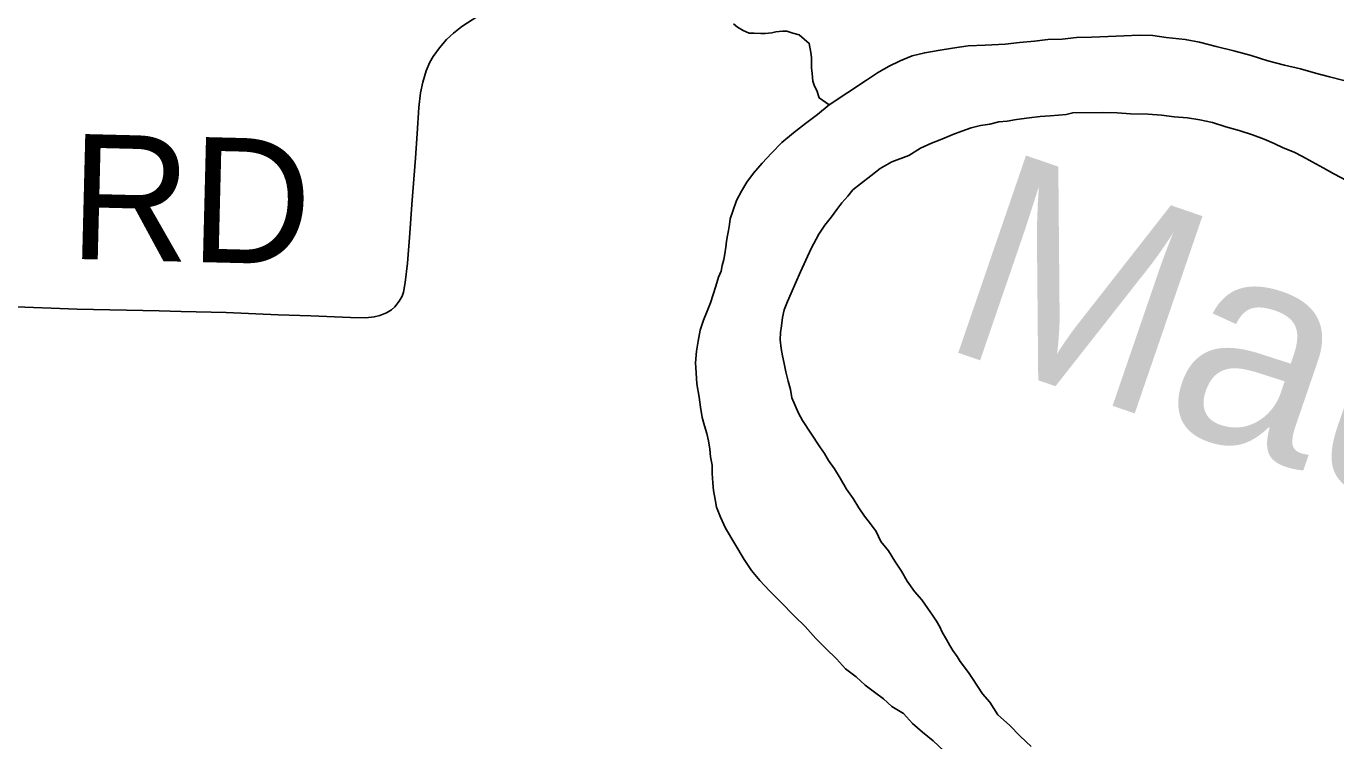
# Model space of a CAD drawing. Extents: x 2.1 to 73.9, y 4 to 26.
# Drawn here: x 44.4566 to 44.7541, y 22.6248 to 22.7871 of the extents above; entities that cross this region are included whole.
import ezdxf

# ---------------------------------------------------------------- set-up
doc = ezdxf.new("R2010")
doc.units = 0
for name, color, linetype in [('GM_X_Major_River', 7, 'Continuous'), ('GM_X_Major_River_Text', 7, 'Continuous'), ('GM_X_Minor_River', 7, 'Continuous'), ('GM_X_Township_Road', 7, 'Continuous'), ('GM_X_Township_Road_Text', 7, 'Continuous')]:
    doc.layers.add(name, color=color, linetype=linetype)

msp = doc.modelspace()

# ---------------------------------------------------------------- linework, layer by layer
at = {"layer": 'GM_X_Major_River'}
for points in [[(44.75587, 22.77478), (44.75265, 22.77559), (44.74943, 22.7764), (44.74602, 22.77741), (44.74242, 22.77823), (44.73863, 22.77924), (44.73485, 22.78044), (44.73087, 22.78145), (44.72689, 22.78246), (44.7231, 22.78347), (44.71988, 22.78409), (44.71551, 22.78454), (44.71248, 22.78497), (44.70944, 22.78502), (44.70601, 22.78488), (44.70239, 22.78475), (44.69859, 22.78462), (44.69516, 22.78449), (44.69192, 22.78416), (44.68869, 22.78402), (44.68564, 22.78369), (44.68221, 22.78336), (44.67897, 22.78303), (44.67441, 22.78273), (44.6706, 22.78259)], [(44.6706, 22.78259), (44.67441, 22.78273), (44.67897, 22.78303), (44.68221, 22.78336), (44.68564, 22.78369), (44.68869, 22.78402), (44.69192, 22.78416), (44.69516, 22.78449), (44.69859, 22.78462), (44.70239, 22.78475), (44.70601, 22.78488), (44.70944, 22.78502), (44.71248, 22.78497), (44.71551, 22.78454), (44.71988, 22.78409), (44.7231, 22.78347), (44.72689, 22.78246), (44.73087, 22.78145), (44.73485, 22.78044), (44.73863, 22.77924), (44.74242, 22.77823), (44.74602, 22.77741), (44.74943, 22.7764), (44.75265, 22.77559), (44.75587, 22.77478)], [(44.6706, 22.78259), (44.66698, 22.78208), (44.66374, 22.78156), (44.66069, 22.78104), (44.65782, 22.78033), (44.65514, 22.77923), (44.65246, 22.77794), (44.64996, 22.77646), (44.64746, 22.77479), (44.63901, 22.76923), (44.63631, 22.76699), (44.63362, 22.76494), (44.63092, 22.76289), (44.62822, 22.76066), (44.6259, 22.75822), (44.62378, 22.75598), (44.62184, 22.75373), (44.62028, 22.75166), (44.61911, 22.74959), (44.61794, 22.74752), (44.61714, 22.74506), (44.61654, 22.74336), (44.61633, 22.74204), (44.61612, 22.74071), (44.61591, 22.73957), (44.6157, 22.73825), (44.61549, 22.73692), (44.61527, 22.7354), (44.61506, 22.73407), (44.61466, 22.73275), (44.61445, 22.73143), (44.61386, 22.7301), (44.61326, 22.72802), (44.61266, 22.72613), (44.61206, 22.72424), (44.61127, 22.72236), (44.61047, 22.72028), (44.60968, 22.71801), (44.60926, 22.71555), (44.60884, 22.71327), (44.60861, 22.71062), (44.60876, 22.70833), (44.60891, 22.70586), (44.60944, 22.70281), (44.60978, 22.70053), (44.61013, 22.69824), (44.61067, 22.69633), (44.61121, 22.69461), (44.61156, 22.6929), (44.61191, 22.69099), (44.61208, 22.68928), (44.61243, 22.68737), (44.6124, 22.68548), (44.61256, 22.68338), (44.61272, 22.68167), (44.61307, 22.67957), (44.61342, 22.67786), (44.61433, 22.67556), (44.61544, 22.67308), (44.6197, 22.66598), (44.62137, 22.66348), (44.62324, 22.66117), (44.62548, 22.65886), (44.62792, 22.65635), (44.6311, 22.65307), (44.63353, 22.65075), (44.63596, 22.64805), (44.63821, 22.64573), (44.64065, 22.64341), (44.6427, 22.6411), (44.64515, 22.63935), (44.64721, 22.63742), (44.64928, 22.63587), (44.65134, 22.63431), (44.65322, 22.63257), (44.65585, 22.63101), (44.65791, 22.6287), (44.66016, 22.62676), (44.6626, 22.62482), (44.66504, 22.62251)], [(44.66504, 22.62251), (44.6626, 22.62482), (44.66016, 22.62676), (44.65791, 22.6287), (44.65585, 22.63101), (44.65322, 22.63257), (44.65134, 22.63431), (44.64928, 22.63587), (44.64721, 22.63742), (44.64515, 22.63935), (44.6427, 22.6411), (44.64065, 22.64341), (44.63821, 22.64573), (44.63596, 22.64805), (44.63353, 22.65075), (44.6311, 22.65307), (44.62792, 22.65635), (44.62548, 22.65886), (44.62324, 22.66117), (44.62137, 22.66348), (44.6197, 22.66598), (44.61544, 22.67308), (44.61433, 22.67556), (44.61342, 22.67786), (44.61307, 22.67957), (44.61272, 22.68167), (44.61256, 22.68338), (44.6124, 22.68548), (44.61243, 22.68737), (44.61208, 22.68928), (44.61191, 22.69099), (44.61156, 22.6929), (44.61121, 22.69461), (44.61067, 22.69633), (44.61013, 22.69824), (44.60978, 22.70053), (44.60944, 22.70281), (44.60891, 22.70586), (44.60876, 22.70833), (44.60861, 22.71062), (44.60884, 22.71327), (44.60926, 22.71555), (44.60968, 22.71801), (44.61047, 22.72028), (44.61127, 22.72236), (44.61206, 22.72424), (44.61266, 22.72613), (44.61326, 22.72802), (44.61386, 22.7301), (44.61445, 22.73143), (44.61466, 22.73275), (44.61506, 22.73407), (44.61527, 22.7354), (44.61549, 22.73692), (44.6157, 22.73825), (44.61591, 22.73957), (44.61612, 22.74071), (44.61633, 22.74204), (44.61654, 22.74336), (44.61714, 22.74506), (44.61794, 22.74752), (44.61911, 22.74959), (44.62028, 22.75166), (44.62184, 22.75373), (44.62378, 22.75598), (44.6259, 22.75822), (44.62822, 22.76066), (44.63092, 22.76289), (44.63362, 22.76494), (44.63631, 22.76699), (44.63901, 22.76923), (44.64746, 22.77479), (44.64996, 22.77646), (44.65246, 22.77794), (44.65514, 22.77923), (44.65782, 22.78033), (44.66069, 22.78104), (44.66374, 22.78156), (44.66698, 22.78208), (44.6706, 22.78259)], [(44.63795, 22.69001), (44.63684, 22.69155), (44.63294, 22.6975), (44.63201, 22.69922), (44.63128, 22.70095), (44.63055, 22.70267), (44.6302, 22.70457), (44.62966, 22.70648), (44.62912, 22.70858), (44.62877, 22.71049), (44.62841, 22.7122), (44.62806, 22.71392), (44.6279, 22.71582), (44.62793, 22.71753), (44.62814, 22.71905), (44.62836, 22.72094), (44.62877, 22.72265), (44.62956, 22.72453), (44.63035, 22.72642), (44.63133, 22.72869), (44.63252, 22.73133), (44.6337, 22.73397), (44.63488, 22.73661), (44.63664, 22.73981), (44.63801, 22.74188), (44.63956, 22.74376), (44.64073, 22.74545), (44.64189, 22.74695), (44.64325, 22.74845), (44.64441, 22.74995), (44.64614, 22.75125), (44.64846, 22.75312), (44.65057, 22.75479), (44.65326, 22.75627), (44.65709, 22.75773), (44.65977, 22.7594), (44.66226, 22.7605), (44.66456, 22.76141), (44.66705, 22.76251), (44.66915, 22.76324), (44.67126, 22.76396), (44.67336, 22.7645), (44.67546, 22.76485), (44.67756, 22.76538), (44.67946, 22.76554), (44.68156, 22.76589), (44.68442, 22.76623), (44.68689, 22.76657), (44.68918, 22.76672), (44.69108, 22.76688), (44.6928, 22.76704), (44.69432, 22.7674), (44.70117, 22.76748), (44.7044, 22.76743), (44.70744, 22.76719), (44.71144, 22.76713), (44.71448, 22.76689), (44.71732, 22.76646), (44.72036, 22.76623), (44.72321, 22.7658), (44.72605, 22.76518), (44.72908, 22.76419), (44.73211, 22.76338), (44.73514, 22.76238), (44.73778, 22.76139), (44.74005, 22.7604), (44.74212, 22.75942), (44.74458, 22.75843), (44.74647, 22.75745), (44.74873, 22.75627), (44.75118, 22.75491), (44.75363, 22.75354), (44.75665, 22.75197)], [(44.75665, 22.75197), (44.75363, 22.75354), (44.75118, 22.75491), (44.74873, 22.75627), (44.74647, 22.75745), (44.74458, 22.75843), (44.74212, 22.75942), (44.74005, 22.7604), (44.73778, 22.76139), (44.73514, 22.76238), (44.73211, 22.76338), (44.72908, 22.76419), (44.72605, 22.76518), (44.72321, 22.7658), (44.72036, 22.76623), (44.71732, 22.76646), (44.71448, 22.76689), (44.71144, 22.76713), (44.70744, 22.76719), (44.7044, 22.76743), (44.70117, 22.76748), (44.69432, 22.7674), (44.6928, 22.76704), (44.69108, 22.76688), (44.68918, 22.76672), (44.68689, 22.76657), (44.68442, 22.76623), (44.68156, 22.76589), (44.67946, 22.76554), (44.67756, 22.76538), (44.67546, 22.76485), (44.67336, 22.7645), (44.67126, 22.76396), (44.66915, 22.76324), (44.66705, 22.76251), (44.66456, 22.76141), (44.66226, 22.7605), (44.65977, 22.7594), (44.65709, 22.75773), (44.65326, 22.75627), (44.65057, 22.75479), (44.64846, 22.75312), (44.64614, 22.75125), (44.64441, 22.74995), (44.64325, 22.74845), (44.64189, 22.74695), (44.64073, 22.74545), (44.63956, 22.74376), (44.63801, 22.74188), (44.63664, 22.73981), (44.63488, 22.73661), (44.6337, 22.73397), (44.63252, 22.73133), (44.63133, 22.72869), (44.63035, 22.72642), (44.62956, 22.72453), (44.62877, 22.72265), (44.62836, 22.72094), (44.62814, 22.71905), (44.62793, 22.71753), (44.6279, 22.71582), (44.62806, 22.71392), (44.62841, 22.7122), (44.62877, 22.71049), (44.62912, 22.70858), (44.62966, 22.70648), (44.6302, 22.70457), (44.63055, 22.70267), (44.63128, 22.70095), (44.63201, 22.69922), (44.63294, 22.6975), (44.63684, 22.69155), (44.63795, 22.69001)], [(44.68484, 22.62352), (44.6824, 22.62584), (44.67997, 22.62835), (44.67734, 22.63067), (44.67548, 22.63355), (44.6738, 22.63548), (44.67157, 22.63893), (44.67065, 22.64028), (44.66878, 22.64278), (44.66804, 22.64393), (44.66711, 22.64527), (44.66637, 22.64643), (44.66563, 22.64777), (44.6647, 22.64949), (44.66415, 22.65064), (44.66341, 22.65198), (44.66248, 22.65333), (44.66137, 22.65487), (44.66006, 22.65679), (44.65838, 22.65871), (44.65671, 22.66102), (44.65541, 22.66332), (44.65393, 22.66562), (44.65244, 22.66793), (44.65076, 22.67004), (44.64966, 22.67234), (44.64835, 22.67407), (44.64705, 22.6758), (44.64575, 22.67773), (44.64445, 22.67984), (44.64296, 22.68195), (44.64148, 22.68444), (44.64018, 22.68655), (44.63888, 22.68847), (44.63795, 22.69001)], [(44.63795, 22.69001), (44.63888, 22.68847), (44.64018, 22.68655), (44.64148, 22.68444), (44.64296, 22.68195), (44.64445, 22.67984), (44.64575, 22.67773), (44.64705, 22.6758), (44.64835, 22.67407), (44.64966, 22.67234), (44.65076, 22.67004), (44.65244, 22.66793), (44.65393, 22.66562), (44.65541, 22.66332), (44.65671, 22.66102), (44.65838, 22.65871), (44.66006, 22.65679), (44.66137, 22.65487), (44.66248, 22.65333), (44.66341, 22.65198), (44.66415, 22.65064), (44.6647, 22.64949), (44.66563, 22.64777), (44.66637, 22.64643), (44.66711, 22.64527), (44.66804, 22.64393), (44.66878, 22.64278), (44.67065, 22.64028), (44.67157, 22.63893), (44.6738, 22.63548), (44.67548, 22.63355), (44.67734, 22.63067), (44.67997, 22.62835), (44.6824, 22.62584), (44.68484, 22.62352)]]:
    msp.add_lwpolyline(points, dxfattribs=at)
at = {"layer": 'GM_X_Minor_River'}
msp.add_lwpolyline([(44.63901, 22.76923), (44.63675, 22.77078), (44.63621, 22.7725), (44.63565, 22.77346), (44.63529, 22.77461), (44.63513, 22.77632), (44.63496, 22.77765), (44.63498, 22.77898), (44.63499, 22.77993), (44.63482, 22.78107), (44.63447, 22.78317), (44.63222, 22.78511), (44.63071, 22.78551), (44.62938, 22.78591), (44.62843, 22.78593), (44.62691, 22.78576), (44.62595, 22.78558), (44.62443, 22.78542), (44.62348, 22.78543), (44.62196, 22.78546), (44.62082, 22.78548), (44.61949, 22.78607), (44.61818, 22.78685), (44.61724, 22.78762)], dxfattribs=at)
at = {"layer": 'GM_X_Township_Road'}
msp.add_lwpolyline([(44.45234, 22.72339), (44.46818, 22.72279), (44.48683, 22.72243), (44.4918, 22.72229), (44.50204, 22.72202), (44.51384, 22.72155), (44.5213, 22.72132), (44.5303, 22.7209), (44.53375, 22.72088), (44.53567, 22.72105), (44.53694, 22.72136), (44.53845, 22.72197), (44.53959, 22.72264), (44.54034, 22.72333), (44.54134, 22.7246), (44.54201, 22.72575), (44.54234, 22.72671), (44.54271, 22.7289), (44.54324, 22.73324), (44.54376, 22.74007), (44.54423, 22.74658), (44.54502, 22.75713), (44.54543, 22.7627), (44.5458, 22.76858), (44.54618, 22.77194), (44.54669, 22.77433), (44.5475, 22.77696), (44.54831, 22.77893), (44.54904, 22.78022), (44.5505, 22.78218), (44.55209, 22.78404), (44.55364, 22.7855), (44.55557, 22.78699), (44.55918, 22.78935)], dxfattribs=at)

# ---------------------------------------------------------------- texts
at = {"layer": 'GM_X_Major_River_Text'}
msp.add_text('Maumee', height=0.047373, rotation=341.0484, dxfattribs=at).set_placement((44.6634, 22.71459))
at = {"layer": 'GM_X_Township_Road_Text'}
msp.add_text('RD', height=0.028409, rotation=358.5579, dxfattribs=at).set_placement((44.46621, 22.73426))

doc.saveas('drawing.dxf')
